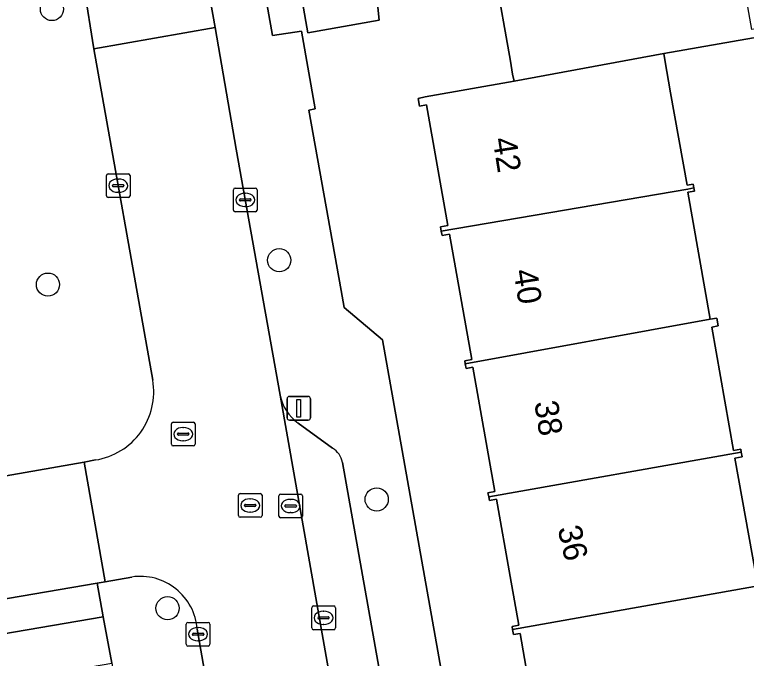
# Model space of a CAD drawing. Extents: x 157793 to 159380, y 380877 to 382313.
# Drawn here: x 158593.92 to 158624.8, y 381496.55 to 381523.71 of the extents above; entities that cross this region are included whole.
import ezdxf

# ---------------------------------------------------------------- set-up
doc = ezdxf.new("R2010")
doc.units = 0
for name, color, linetype in [('IMGEO_Boom', 7, 'Continuous'), ('IMGEO_Erf', 7, 'Continuous'), ('IMGEO_Groenvoorziening', 7, 'Continuous'), ('IMGEO_Kolk', 7, 'Continuous'), ('IMGEO_Lichtmast', 7, 'Continuous'), ('IMGEO_Pand', 7, 'Continuous'), ('IMGEO_Pand_nummerreeks', 7, 'Continuous'), ('IMGEO_Parkeervlak_open', 7, 'Continuous'), ('IMGEO_Rijbaan_lokaal_open', 7, 'Continuous'), ('IMGEO_Rioolput', 7, 'Continuous'), ('IMGEO_Voetpad_open', 7, 'Continuous')]:
    doc.layers.add(name, color=color, linetype=linetype)

msp = doc.modelspace()

# ---------------------------------------------------------------- linework, layer by layer
at = {"layer": 'IMGEO_Boom'}
for centre in [(158595.491, 381523.943), (158605.083, 381513.344), (158595.323, 381512.316), (158609.197, 381503.253), (158600.37, 381498.664)]:
    msp.add_circle(centre, 0.489, dxfattribs=at)
at = {"layer": 'IMGEO_Erf'}
for points in [[(158632.443, 381550.459), (158620.821, 381548.373), (158610.517, 381546.622), (158603.335, 381545.404), (158603.755, 381542.732), (158601.354, 381542.291), (158604.804, 381522.824), (158606.02, 381523.012), (158606.601, 381519.733), (158606.339, 381519.669), (158607.699, 381512.067), (158607.821, 381511.347), (158609.438, 381509.988), (158616.035, 381472.873), (158617.684, 381471.931), (158617.957, 381471.98), (158637.997, 381475.565)], [(158609.191, 381524.586), (158609.307, 381523.47), (158606.298, 381522.938), (158605.516, 381527.359)], [(158616.17, 381492.328), (158615.246, 381497.597), (158614.974, 381497.549), (158614.936, 381497.764), (158614.913, 381497.892), (158615.198, 381497.942), (158614.832, 381500), (158614.252, 381503.26), (158613.952, 381503.207), (158613.924, 381503.364), (158613.895, 381503.529), (158614.185, 381503.581), (158613.256, 381508.832), (158612.97, 381508.782), (158612.935, 381508.978), (158612.913, 381509.102), (158613.21, 381509.155), (158612.273, 381514.448), (158611.955, 381514.392), (158611.924, 381514.567), (158611.892, 381514.748), (158612.206, 381514.804), (158611.304, 381519.903), (158611.004, 381519.85), (158610.949, 381520.163), (158611.239, 381520.24), (158614.997, 381520.899), (158614.936, 381521.196), (158614.84, 381521.74), (158614.18, 381525.469)], [(158625.094, 381522.722), (158621.313, 381522.064), (158621.357, 381521.804), (158621.604, 381520.409), (158622.294, 381516.507), (158622.552, 381516.553), (158622.58, 381516.392), (158622.604, 381516.258), (158622.329, 381516.209), (158623.276, 381510.859), (158623.548, 381510.907), (158623.607, 381510.574), (158623.339, 381510.527), (158624.261, 381505.315), (158624.565, 381505.369), (158624.586, 381505.252), (158624.622, 381505.05), (158624.311, 381504.995), (158625.211, 381500)]]:
    msp.add_lwpolyline(points, dxfattribs=at)
at = {"layer": 'IMGEO_Groenvoorziening'}
msp.add_lwpolyline([(158597.658, 381498.295), (158588.587, 381496.756), (158589.257, 381493.065), (158591.333, 381493.433), (158591.047, 381495.155), (158598.019, 381496.34)], close=True, dxfattribs=at)
at = {"layer": 'IMGEO_Kolk'}
for p, q in [((158597.789, 381516.064), (158597.789, 381516.916)), ((158597.864, 381516.99), (158598.716, 381516.99)), ((158598.79, 381516.916), (158598.79, 381516.064)), ((158598.277, 381516.77), (158598.302, 381516.77)), ((158598.048, 381516.484), (158598.048, 381516.496)), ((158598.486, 381516.447), (158598.088, 381516.447)), ((158598.091, 381516.533), (158598.489, 381516.533)), ((158598.532, 381516.496), (158598.532, 381516.484)), ((158603.15, 381515.462), (158603.15, 381516.314)), ((158603.225, 381516.388), (158604.077, 381516.388)), ((158604.151, 381516.314), (158604.151, 381515.462)), ((158598.716, 381515.99), (158597.864, 381515.99)), ((158598.3, 381516.21), (158598.275, 381516.21)), ((158603.638, 381516.168), (158603.663, 381516.168)), ((158603.409, 381515.882), (158603.409, 381515.894)), ((158603.847, 381515.845), (158603.449, 381515.845)), ((158603.452, 381515.931), (158603.85, 381515.931)), ((158603.893, 381515.894), (158603.893, 381515.882)), ((158604.077, 381515.388), (158603.225, 381515.388)), ((158603.661, 381515.608), (158603.636, 381515.608)), ((158606.53, 381498.757), (158607.382, 381498.757)), ((158606.455, 381497.831), (158606.455, 381498.683)), ((158606.943, 381498.537), (158606.968, 381498.537)), ((158607.456, 381498.683), (158607.456, 381497.831)), ((158606.714, 381498.251), (158606.714, 381498.263)), ((158607.152, 381498.214), (158606.754, 381498.214)), ((158606.757, 381498.3), (158607.155, 381498.3)), ((158607.198, 381498.263), (158607.198, 381498.251)), ((158601.159, 381497.14), (158601.159, 381497.992)), ((158601.234, 381498.066), (158602.086, 381498.066)), ((158601.647, 381497.846), (158601.672, 381497.846)), ((158602.16, 381497.992), (158602.16, 381497.14)), ((158606.966, 381497.977), (158606.941, 381497.977)), ((158601.418, 381497.56), (158601.418, 381497.572)), ((158601.856, 381497.523), (158601.458, 381497.523)), ((158601.461, 381497.609), (158601.859, 381497.609)), ((158601.902, 381497.572), (158601.902, 381497.56)), ((158607.382, 381497.757), (158606.53, 381497.757)), ((158601.67, 381497.286), (158601.645, 381497.286)), ((158602.086, 381497.066), (158601.234, 381497.066))]:
    msp.add_line(p, q, dxfattribs=at)
for points in [[(158597.789, 381516.064), (158597.789, 381516.916)], [(158597.864, 381516.99), (158598.716, 381516.99)], [(158598.79, 381516.916), (158598.79, 381516.064)], [(158603.15, 381515.462), (158603.15, 381516.314)], [(158603.225, 381516.388), (158604.077, 381516.388)], [(158604.151, 381516.314), (158604.151, 381515.462)], [(158598.716, 381515.99), (158597.864, 381515.99)], [(158604.077, 381515.388), (158603.225, 381515.388)], [(158606.53, 381498.757), (158607.382, 381498.757)], [(158606.455, 381497.831), (158606.455, 381498.683)], [(158607.456, 381498.683), (158607.456, 381497.831)], [(158601.159, 381497.14), (158601.159, 381497.992)], [(158601.234, 381498.066), (158602.086, 381498.066)], [(158602.16, 381497.992), (158602.16, 381497.14)], [(158607.382, 381497.757), (158606.53, 381497.757)], [(158602.086, 381497.066), (158601.234, 381497.066)]]:
    msp.add_lwpolyline(points, dxfattribs=at)
for centre, radius, start, end in [((158597.866, 381516.914), 0.0765, 91.552, 178.448), ((158597.866, 381516.914), 0.0765, 91.552, 178.448), ((158598.714, 381516.914), 0.0765, 1.552, 88.448), ((158598.714, 381516.914), 0.0765, 1.552, 88.448), ((158598.088, 381516.493), 0.0403, 85.8775, 175.7526), ((158598.085, 381516.483), 0.0366, 178.938, 274.7102), ((158598.489, 381516.49), 0.043, 264.8664, 352.4533), ((158598.493, 381516.495), 0.0386, 1.7309, 96.639), ((158603.227, 381516.312), 0.0765, 91.552, 178.448), ((158603.227, 381516.312), 0.0765, 91.552, 178.448), ((158604.075, 381516.312), 0.0765, 1.552, 88.448), ((158604.075, 381516.312), 0.0765, 1.552, 88.448), ((158597.866, 381516.066), 0.0765, 181.552, 268.448), ((158597.866, 381516.066), 0.0765, 181.552, 268.448), ((158598.714, 381516.066), 0.0765, 271.552, 358.448), ((158598.714, 381516.066), 0.0765, 271.552, 358.448), ((158603.449, 381515.891), 0.0403, 85.8775, 175.7526), ((158603.446, 381515.881), 0.0366, 178.938, 274.7102), ((158603.85, 381515.888), 0.043, 264.8664, 352.4533), ((158603.854, 381515.893), 0.0386, 1.7309, 96.639), ((158603.227, 381515.464), 0.0765, 181.552, 268.448), ((158603.227, 381515.464), 0.0765, 181.552, 268.448), ((158604.075, 381515.464), 0.0765, 271.552, 358.448), ((158604.075, 381515.464), 0.0765, 271.552, 358.448), ((158606.532, 381498.681), 0.0765, 91.552, 178.448), ((158606.532, 381498.681), 0.0765, 91.552, 178.448), ((158607.38, 381498.681), 0.0765, 1.552, 88.448), ((158607.38, 381498.681), 0.0765, 1.552, 88.448), ((158606.754, 381498.26), 0.0403, 85.8775, 175.7526), ((158606.751, 381498.25), 0.0366, 178.938, 274.7102), ((158607.155, 381498.257), 0.043, 264.8664, 352.4533), ((158607.159, 381498.262), 0.0386, 1.7309, 96.639), ((158601.236, 381497.99), 0.0765, 91.552, 178.448), ((158601.236, 381497.99), 0.0765, 91.552, 178.448), ((158602.084, 381497.99), 0.0765, 1.552, 88.448), ((158602.084, 381497.99), 0.0765, 1.552, 88.448), ((158606.532, 381497.833), 0.0765, 181.552, 268.448), ((158606.532, 381497.833), 0.0765, 181.552, 268.448), ((158607.38, 381497.833), 0.0765, 271.552, 358.448), ((158607.38, 381497.833), 0.0765, 271.552, 358.448), ((158601.458, 381497.569), 0.0403, 85.8775, 175.7526), ((158601.455, 381497.559), 0.0366, 178.938, 274.7102), ((158601.859, 381497.566), 0.043, 264.8664, 352.4533), ((158601.863, 381497.571), 0.0386, 1.7309, 96.639), ((158601.236, 381497.142), 0.0765, 181.552, 268.448), ((158601.236, 381497.142), 0.0765, 181.552, 268.448), ((158602.084, 381497.142), 0.0765, 271.552, 358.448), ((158602.084, 381497.142), 0.0765, 271.552, 358.448)]:
    msp.add_arc(centre, radius, start, end, dxfattribs=at)
for centre, major_axis, ratio, start_param, end_param in [((158598.276, 381516.49), (-0.387, 0.002), 0.722429, 4.712389, 7.853982), ((158598.301, 381516.49), (-0.39, 0.002), 0.717154, 1.570796, 4.712389), ((158603.637, 381515.888), (-0.387, 0.002), 0.722429, 4.712389, 7.853982), ((158603.662, 381515.888), (-0.39, 0.002), 0.717154, 1.570796, 4.712389), ((158606.942, 381498.257), (-0.387, 0.002), 0.722429, 4.712389, 7.853982), ((158606.967, 381498.257), (-0.39, 0.002), 0.717154, 1.570796, 4.712389), ((158601.646, 381497.566), (-0.387, 0.002), 0.722429, 4.712389, 7.853982), ((158601.671, 381497.566), (-0.39, 0.002), 0.717154, 1.570796, 4.712389)]:
    msp.add_ellipse(centre, major_axis=major_axis, ratio=ratio, start_param=start_param, end_param=end_param, dxfattribs=at)
at = {"layer": 'IMGEO_Lichtmast'}
for p, q in [((158605.414, 381506.697), (158605.414, 381507.497)), ((158605.414, 381507.497), (158605.414, 381506.697)), ((158605.514, 381507.597), (158606.304, 381507.597)), ((158606.304, 381507.597), (158605.514, 381507.597)), ((158606.404, 381507.497), (158606.404, 381506.697)), ((158606.404, 381506.697), (158606.404, 381507.497)), ((158606.304, 381506.597), (158605.514, 381506.597)), ((158605.514, 381506.597), (158606.304, 381506.597))]:
    msp.add_line(p, q, dxfattribs=at)
msp.add_lwpolyline([(158605.834, 381507.472), (158605.984, 381507.472), (158605.984, 381506.722), (158605.834, 381506.722), (158605.834, 381507.472)], dxfattribs=at)
for centre, start, end in [((158605.514, 381507.497), 90, 180), ((158605.514, 381507.497), 90, 180), ((158606.304, 381507.497), 0, 90), ((158606.304, 381507.497), 360, 90), ((158605.514, 381506.697), 180, 270), ((158605.514, 381506.697), 180, 270), ((158606.304, 381506.697), 270, 0), ((158606.304, 381506.697), 270, 0)]:
    msp.add_arc(centre, 0.1, start, end, dxfattribs=at)
at = {"layer": 'IMGEO_Pand'}
for points in [[(158624.328, 381528.429), (158613.989, 381526.564), (158613.774, 381527.782), (158608.782, 381526.898), (158609.191, 381524.586), (158614.18, 381525.469), (158614.84, 381521.74), (158614.936, 381521.196), (158614.997, 381520.899), (158621.313, 381522.064), (158625.094, 381522.722), (158625.397, 381522.776), (158625.334, 381523.129), (158625.032, 381523.075), (158624.126, 381528.191), (158624.363, 381528.233)], [(158609.191, 381524.586), (158608.782, 381526.898), (158608.604, 381527.905), (158605.516, 381527.359), (158606.298, 381522.938), (158609.307, 381523.47)], [(158621.313, 381522.064), (158614.997, 381520.899), (158611.239, 381520.24), (158610.949, 381520.163), (158611.004, 381519.85), (158611.304, 381519.903), (158612.206, 381514.804), (158611.892, 381514.748), (158611.924, 381514.567), (158622.324, 381516.343), (158622.58, 381516.392), (158622.552, 381516.553), (158622.294, 381516.507), (158621.604, 381520.409), (158621.357, 381521.804)], [(158611.924, 381514.567), (158611.955, 381514.392), (158612.273, 381514.448), (158613.21, 381509.155), (158612.913, 381509.102), (158612.935, 381508.978), (158623.276, 381510.859), (158622.329, 381516.209), (158622.604, 381516.258), (158622.58, 381516.392), (158622.324, 381516.343)], [(158624.586, 381505.252), (158624.565, 381505.369), (158624.261, 381505.315), (158623.339, 381510.527), (158623.607, 381510.574), (158623.548, 381510.907), (158623.276, 381510.859), (158612.935, 381508.978), (158612.97, 381508.782), (158613.256, 381508.832), (158614.185, 381503.581), (158613.895, 381503.529), (158613.924, 381503.364)], [(158624.311, 381504.995), (158624.622, 381505.05), (158624.586, 381505.252), (158613.924, 381503.364), (158613.952, 381503.207), (158614.252, 381503.26), (158614.832, 381500), (158615.198, 381497.942), (158614.913, 381497.892), (158614.936, 381497.764), (158625.543, 381499.644), (158625.53, 381499.717), (158625.27, 381499.671), (158625.211, 381500)], [(158615.881, 381492.144), (158626.521, 381494.028), (158626.493, 381494.186), (158626.221, 381494.139), (158625.305, 381499.362), (158625.584, 381499.411), (158625.543, 381499.644), (158614.936, 381497.764), (158614.974, 381497.549), (158615.246, 381497.597), (158616.17, 381492.328), (158615.858, 381492.273)]]:
    msp.add_lwpolyline(points, close=True, dxfattribs=at)
at = {"layer": 'IMGEO_Parkeervlak_open'}
for points in [[(158605.121, 381507.658), (158610.655, 381476.251)], [(158607.335, 381505.413), (158605.887, 381506.472)], [(158610.782, 381476.962), (158612.064, 381478.966), (158612.193, 381479.417), (158612.231, 381479.623), (158607.751, 381504.811)]]:
    msp.add_lwpolyline(points, dxfattribs=at)
for centre, radius, start, end in [((158606.977, 381508.016), 1.89, 190.9303, 234.784), ((158606.866, 381504.644), 0.901, 10.6767, 58.6146)]:
    msp.add_arc(centre, radius, start, end, dxfattribs=at)
at = {"layer": 'IMGEO_Rijbaan_lokaal_open'}
msp.add_lwpolyline([(158597.266, 381522.265), (158602.375, 381523.164), (158601.916, 381525.764), (158596.845, 381524.843)], close=True, dxfattribs=at)
for points in [[(158605.121, 381507.658), (158603.27, 381518.026), (158602.375, 381523.164), (158597.266, 381522.265), (158599.745, 381508.283)], [(158601.622, 381497.783), (158602.57, 381492.398), (158603.272, 381488.322), (158605.395, 381476.454), (158605.635, 381474.884), (158606.002, 381472.816), (158611.107, 381473.732), (158610.655, 381476.251), (158605.121, 381507.658)], [(158597.326, 381504.918), (158596.847, 381504.822), (158597.737, 381499.781), (158598.863, 381499.98)], [(158588.345, 381498.18), (158597.394, 381499.721), (158597.737, 381499.781), (158596.847, 381504.822), (158592.419, 381504.045), (158563.041, 381498.891), (158562.592, 381498.977), (158555.764, 381501.299), (158555.325, 381501.353), (158512.926, 381493.835), (158508.02, 381489.99), (158473.996, 381483.964), (158472.485, 381483.667)]]:
    msp.add_lwpolyline(points, dxfattribs=at)
for centre, radius, start, end in [((158596.879, 381507.791), 2.908, 278.8469, 9.7306), ((158599.22, 381497.598), 2.409, 4.4115, 98.5277)]:
    msp.add_arc(centre, radius, start, end, dxfattribs=at)
at = {"layer": 'IMGEO_Rioolput'}
for p, q in [((158600.533, 381505.584), (158600.533, 381506.436)), ((158600.608, 381506.51), (158601.46, 381506.51)), ((158601.534, 381506.436), (158601.534, 381505.584)), ((158601.021, 381506.29), (158601.046, 381506.29)), ((158600.792, 381506.004), (158600.792, 381506.016)), ((158601.23, 381505.967), (158600.832, 381505.967)), ((158600.835, 381506.053), (158601.233, 381506.053)), ((158601.276, 381506.016), (158601.276, 381506.004)), ((158601.46, 381505.51), (158600.608, 381505.51)), ((158601.044, 381505.73), (158601.019, 381505.73)), ((158603.359, 381502.574), (158603.359, 381503.426)), ((158603.434, 381503.5), (158604.286, 381503.5)), ((158604.36, 381503.426), (158604.36, 381502.574)), ((158605.066, 381502.55), (158605.066, 381503.402)), ((158605.141, 381503.476), (158605.993, 381503.476)), ((158606.067, 381503.402), (158606.067, 381502.55)), ((158603.661, 381503.043), (158604.059, 381503.043)), ((158603.847, 381503.28), (158603.872, 381503.28)), ((158605.368, 381503.019), (158605.766, 381503.019)), ((158605.554, 381503.256), (158605.579, 381503.256)), ((158603.618, 381502.994), (158603.618, 381503.006)), ((158604.056, 381502.957), (158603.658, 381502.957)), ((158603.87, 381502.72), (158603.845, 381502.72)), ((158604.102, 381503.006), (158604.102, 381502.994)), ((158605.325, 381502.97), (158605.325, 381502.982)), ((158605.763, 381502.933), (158605.365, 381502.933)), ((158605.809, 381502.982), (158605.809, 381502.97)), ((158604.286, 381502.5), (158603.434, 381502.5)), ((158605.993, 381502.476), (158605.141, 381502.476)), ((158605.577, 381502.696), (158605.552, 381502.696))]:
    msp.add_line(p, q, dxfattribs=at)
for points in [[(158600.533, 381505.584), (158600.533, 381506.436)], [(158600.608, 381506.51), (158601.46, 381506.51)], [(158601.534, 381506.436), (158601.534, 381505.584)], [(158601.46, 381505.51), (158600.608, 381505.51)], [(158603.359, 381502.574), (158603.359, 381503.426)], [(158603.434, 381503.5), (158604.286, 381503.5)], [(158604.36, 381503.426), (158604.36, 381502.574)], [(158605.066, 381502.55), (158605.066, 381503.402)], [(158605.141, 381503.476), (158605.993, 381503.476)], [(158606.067, 381503.402), (158606.067, 381502.55)], [(158604.286, 381502.5), (158603.434, 381502.5)], [(158605.993, 381502.476), (158605.141, 381502.476)]]:
    msp.add_lwpolyline(points, dxfattribs=at)
for centre, radius, start, end in [((158600.61, 381506.434), 0.0765, 91.552, 178.448), ((158600.61, 381506.434), 0.0765, 91.552, 178.448), ((158601.458, 381506.434), 0.0765, 1.552, 88.448), ((158601.458, 381506.434), 0.0765, 1.552, 88.448), ((158600.832, 381506.013), 0.0403, 85.8775, 175.7526), ((158600.829, 381506.003), 0.0366, 178.938, 274.7102), ((158601.233, 381506.01), 0.043, 264.8664, 352.4533), ((158601.237, 381506.015), 0.0386, 1.7309, 96.639), ((158600.61, 381505.586), 0.0765, 181.552, 268.448), ((158600.61, 381505.586), 0.0765, 181.552, 268.448), ((158601.458, 381505.586), 0.0765, 271.552, 358.448), ((158601.458, 381505.586), 0.0765, 271.552, 358.448), ((158603.436, 381503.424), 0.0765, 91.552, 178.448), ((158603.436, 381503.424), 0.0765, 91.552, 178.448), ((158604.284, 381503.424), 0.0765, 1.552, 88.448), ((158604.284, 381503.424), 0.0765, 1.552, 88.448), ((158605.143, 381503.4), 0.0765, 91.552, 178.448), ((158605.143, 381503.4), 0.0765, 91.552, 178.448), ((158605.991, 381503.4), 0.0765, 1.552, 88.448), ((158605.991, 381503.4), 0.0765, 1.552, 88.448), ((158603.658, 381503.003), 0.0403, 85.8775, 175.7526), ((158604.063, 381503.005), 0.0386, 1.7309, 96.639), ((158605.365, 381502.979), 0.0403, 85.8775, 175.7526), ((158605.77, 381502.981), 0.0386, 1.7309, 96.639), ((158603.655, 381502.993), 0.0366, 178.938, 274.7102), ((158604.059, 381503), 0.043, 264.8664, 352.4533), ((158605.362, 381502.969), 0.0366, 178.938, 274.7102), ((158605.766, 381502.976), 0.043, 264.8664, 352.4533), ((158603.436, 381502.576), 0.0765, 181.552, 268.448), ((158603.436, 381502.576), 0.0765, 181.552, 268.448), ((158604.284, 381502.576), 0.0765, 271.552, 358.448), ((158604.284, 381502.576), 0.0765, 271.552, 358.448), ((158605.143, 381502.552), 0.0765, 181.552, 268.448), ((158605.143, 381502.552), 0.0765, 181.552, 268.448), ((158605.991, 381502.552), 0.0765, 271.552, 358.448), ((158605.991, 381502.552), 0.0765, 271.552, 358.448)]:
    msp.add_arc(centre, radius, start, end, dxfattribs=at)
for centre, major_axis, ratio, start_param, end_param in [((158601.02, 381506.01), (-0.387, 0.002), 0.722429, 4.712389, 7.853982), ((158601.045, 381506.01), (-0.39, 0.002), 0.717154, 1.570796, 4.712389), ((158603.846, 381503), (-0.387, 0.002), 0.722429, 4.712389, 7.853982), ((158603.871, 381503), (-0.39, 0.002), 0.717154, 1.570796, 4.712389), ((158605.553, 381502.976), (-0.387, 0.002), 0.722429, 4.712389, 7.853982), ((158605.578, 381502.976), (-0.39, 0.002), 0.717154, 1.570796, 4.712389)]:
    msp.add_ellipse(centre, major_axis=major_axis, ratio=ratio, start_param=start_param, end_param=end_param, dxfattribs=at)
at = {"layer": 'IMGEO_Voetpad_open'}
for points in [[(158606.339, 381519.669), (158606.601, 381519.733), (158606.02, 381523.012), (158604.804, 381522.824), (158601.354, 381542.291), (158603.755, 381542.732), (158603.335, 381545.404), (158601.351, 381545.045)], [(158599, 381542.181), (158599.871, 381537.162), (158600.453, 381533.892), (158601.852, 381526.043), (158601.916, 381525.764), (158602.375, 381523.164), (158603.27, 381518.026), (158605.121, 381507.658)], [(158599.745, 381508.283), (158597.266, 381522.265), (158596.845, 381524.843), (158595.823, 381530.537), (158594.941, 381535.456), (158594.909, 381535.594)], [(158589.709, 381530.021), (158592.347, 381516.295), (158590.549, 381515.949), (158591.112, 381512.765), (158591.185, 381512.351), (158590.987, 381512.316), (158591.968, 381507.111), (158591.896, 381507.104), (158592.419, 381504.045), (158596.847, 381504.822), (158597.326, 381504.918)], [(158612.346, 381470.973), (158617.684, 381471.931), (158616.035, 381472.873), (158609.438, 381509.988), (158607.821, 381511.347), (158607.699, 381512.067), (158606.339, 381519.669)], [(158605.887, 381506.472), (158607.335, 381505.413)], [(158607.751, 381504.811), (158612.231, 381479.623), (158612.193, 381479.417), (158612.064, 381478.966), (158610.782, 381476.962)], [(158598.863, 381499.98), (158597.737, 381499.781), (158597.394, 381499.721), (158597.658, 381498.295), (158598.019, 381496.34), (158598.831, 381491.913), (158599.191, 381489.946), (158595.719, 381489.356), (158596.095, 381487.171), (158597.251, 381480.457), (158597.628, 381478.269), (158597.678, 381477.974), (158598.585, 381472.71), (158599.12, 381469.601), (158597.637, 381469.342), (158597.712, 381468.874), (158597.777, 381468.472), (158598.635, 381463.543), (158607.562, 381465.127)], [(158602.57, 381492.398), (158601.622, 381497.783)]]:
    msp.add_lwpolyline(points, dxfattribs=at)
msp.add_lwpolyline([(158597.658, 381498.295), (158597.394, 381499.721), (158588.345, 381498.18), (158588.587, 381496.756)], close=True, dxfattribs=at)
for centre, radius, start, end in [((158596.879, 381507.791), 2.908, 278.8469, 9.7306), ((158606.977, 381508.016), 1.89, 190.9303, 234.784), ((158606.866, 381504.644), 0.901, 10.6767, 58.6146), ((158599.22, 381497.598), 2.409, 4.4115, 98.5277)]:
    msp.add_arc(centre, radius, start, end, dxfattribs=at)

# ---------------------------------------------------------------- texts
at = {"layer": 'IMGEO_Pand_nummerreeks'}
for s, rotation, p in [('42', 278.9895, (158614.088, 381518.459)), ('40', 278.9887, (158614.967, 381512.9)), ('38', 278.9887, (158615.845, 381507.347)), ('36', 283.2237, (158616.825, 381502.034))]:
    msp.add_text(s, height=1, rotation=rotation, dxfattribs=at).set_placement(p)

doc.saveas('drawing.dxf')
